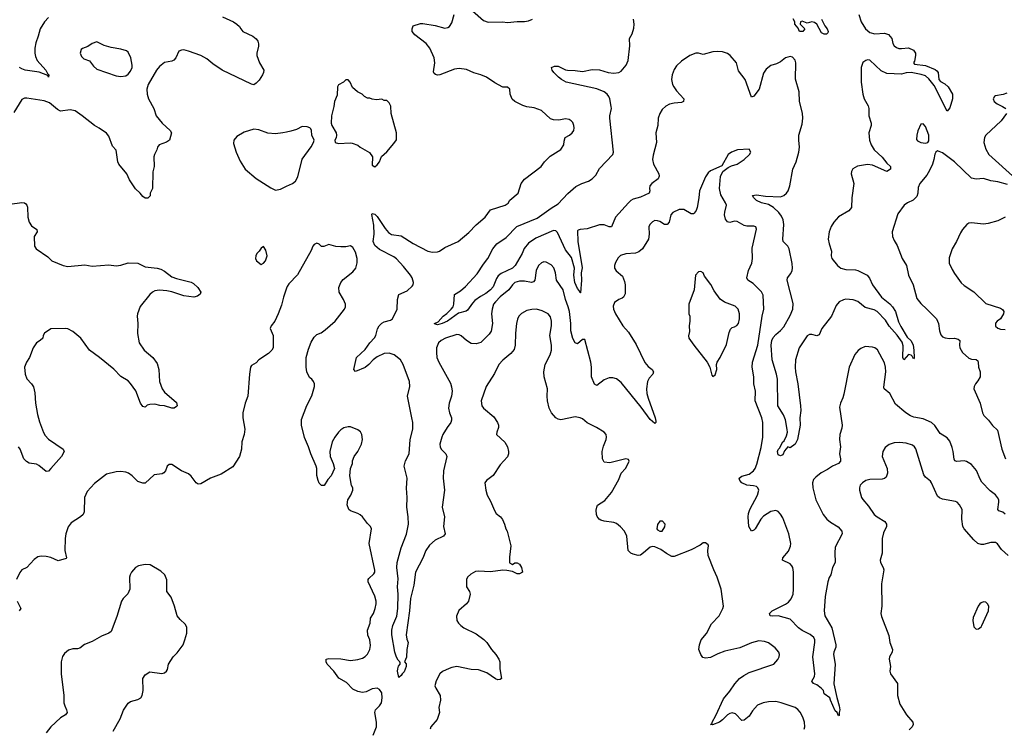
# Model space of a CAD drawing. Header units: inches. Extents: x 2057696 to 2160536, y 827480 to 1016834.
# Tile 374 of 422: x 2117791 to 2125942, y 961338 to 967207. Entities that reach past the tile are written whole.
import ezdxf

# ---------------------------------------------------------------- set-up
doc = ezdxf.new("R2010")
doc.units = ezdxf.units.IN
doc.header["$MEASUREMENT"] = 0
doc.layers.add('C1916', color=7, linetype='Continuous')
doc.layers.add('C1926', color=7, linetype='Continuous')

msp = doc.modelspace()

# ---------------------------------------------------------------- linework, layer by layer
at = {"layer": 'C1916', "color": 5}
for points, elevation in [([(2119470.3, 967230.3), (2119561, 967190), (2119590, 967170.7), (2119610, 967150.8), (2119620.7, 967130), (2119638.8, 967110), (2119721, 967070), (2119750, 967046.8), (2119762, 967030), (2119768.1, 967008.1), (2119767.9, 966987.9), (2119754.9, 966930), (2119755.5, 966910), (2119775.3, 966850), (2119812, 966790), (2119810.4, 966770), (2119801.7, 966750), (2119773.8, 966706.2), (2119750, 966681.3), (2119730, 966667.6), (2119711.7, 966671.7), (2119468.9, 966788.9), (2119390, 966841.1), (2119341.2, 966881.2), (2119291.3, 966910), (2119190, 966947.2), (2119150, 966956.1), (2119130, 966955.6), (2119110, 966945.1), (2119083.1, 966890), (2119068.8, 966871.2), (2119050, 966863), (2118990, 966853), (2118950, 966819.6), (2118925.3, 966790), (2118854.9, 966670), (2118842.8, 966630), (2118846, 966590), (2118858.8, 966550), (2118900.7, 966470), (2118922, 966410), (2118970.4, 966350), (2119036.3, 966290), (2119047.3, 966270), (2119030.6, 966209.4), (2119007.9, 966192.1), (2118944.7, 966170), (2118931, 966150), (2118926.8, 966130), (2118907.3, 966090), (2118900.7, 966070), (2118904, 965990), (2118893.2, 965946.8), (2118890.6, 965809.4), (2118872, 965770), (2118871.6, 965748.4), (2118851.6, 965728.4), (2118830, 965728), (2118810, 965742), (2118788.7, 965770), (2118750, 965805.2), (2118700.1, 965880.1), (2118677.6, 965930), (2118612.6, 966010), (2118605.1, 966030), (2118590, 966125.2), (2118559.3, 966159.3), (2118530, 966240.9), (2118510, 966266), (2118450, 966309.6), (2118410, 966329.6), (2118309.6, 966410), (2118250, 966451.3), (2118210, 966459.5), (2118129.4, 966449.4), (2118103.2, 966463.2), (2118038, 966518), (2117993.8, 966533.8), (2117850, 966558), (2117830, 966556.9), (2117810, 966546.6), (2117742.3, 966437.7)], 460), ([(2118030, 967223.5), (2117996, 967190), (2117960.2, 967130), (2117945.7, 967070), (2117924.1, 967015.9), (2117917.2, 966970), (2117917.2, 966930), (2117922.8, 966902.8), (2117937.3, 966870), (2118008.2, 966790), (2118020.9, 966760.9), (2118031.7, 966750), (2118030, 966729.7), (2118024, 966744), (2117952.3, 966772.3), (2117838, 966790), (2117810, 966799.5), (2117789.2, 966810)], 440), ([(2120000, 966275.2), (2119970, 966268.4), (2119910, 966261), (2119845.6, 966265.6), (2119770, 966293.3), (2119730, 966299.5), (2119650, 966274), (2119590, 966239.5), (2119564.4, 966210), (2119561.1, 966181.1), (2119584, 966110), (2119615.9, 966035.9), (2119657.3, 965970), (2119750.3, 965890.3), (2119870, 965814.8), (2119910, 965796), (2119950, 965804), (2120000, 965827.3)], 480), ([(2117710, 965678), (2117810, 965693.4), (2117830, 965690.7), (2117841.1, 965681.1), (2117850.4, 965670.4), (2117855.1, 965655.1), (2117859.6, 965570), (2117868.9, 965530), (2117890, 965499.5), (2117933, 965470), (2117934.9, 965450), (2117911.8, 965410), (2117912.7, 965330), (2117927.3, 965310), (2118023.1, 965243.1), (2118058.8, 965210), (2118152, 965170), (2118190, 965163), (2118330, 965175.8), (2118390, 965165.3), (2118530, 965175.3), (2118590, 965168.4), (2118630, 965172.7), (2118690, 965192.2), (2118770, 965190.4), (2118830, 965161.1), (2118929, 965149), (2118959.4, 965139.4), (2118990, 965124.9), (2119050, 965077.6), (2119090, 965062.6), (2119210, 965033), (2119230, 965022), (2119266.8, 964990), (2119290.8, 964950), (2119286.4, 964933.6), (2119263, 964917), (2119234, 964910), (2119150, 964918.9), (2119051.8, 964951.8), (2119010, 964960.8), (2118950, 964965.6), (2118910, 964959.8), (2118890, 964949.7), (2118870, 964931.2), (2118790, 964831.6), (2118767, 964770), (2118763.7, 964750), (2118770.3, 964689.7), (2118767.1, 964607.1), (2118781.6, 964530), (2118820.5, 964470), (2118893.4, 964410), (2118930, 964358.8), (2118943.8, 964310), (2118947.4, 964210), (2118970, 964150.8), (2118990, 964121.6), (2119090, 964036), (2119094.8, 964010), (2119090, 964002), (2119070, 963989), (2119050, 963989.2), (2118990, 964009.2), (2118952.7, 964012.7), (2118910, 964023.7), (2118870, 964020.9), (2118846.6, 964013.4), (2118830, 963999), (2118810, 964002), (2118791.5, 964031.5), (2118753.8, 964133.8), (2118710, 964195.1), (2118690, 964214.5), (2118630, 964251.8), (2118570, 964312.3), (2118453.2, 964410), (2118370, 964469), (2118297, 964570), (2118230, 964625.1), (2118190, 964645.6), (2118170, 964649.6), (2118050, 964646), (2117998, 964610), (2117984.7, 964590), (2117982, 964570), (2117962, 964550), (2117930.6, 964529.4), (2117902.8, 964490), (2117873.4, 964410), (2117846.8, 964370), (2117830.7, 964330), (2117837.3, 964270), (2117850, 964231.3), (2117890.5, 964190.5), (2117906, 964166), (2117916.5, 964116.5), (2117923.1, 964030), (2117937.7, 963937.7), (2117955.1, 963875.1), (2117988.9, 963788.9), (2118003, 963763), (2118030, 963732.7), (2118151.3, 963650), (2118158.8, 963630), (2118137.3, 963590), (2118050, 963488.7), (2118030, 963468.7), (2118010, 963465.2), (2117950, 963515.1), (2117930, 963526.6), (2117870, 963532.7), (2117847.2, 963547.2), (2117826, 963570), (2117795.6, 963650), (2117780.9, 963670)], 460), ([(2120000, 964983.2), (2119974.6, 964910), (2119957.8, 964842.2), (2119930.3, 964770), (2119903.1, 964710), (2119873, 964670), (2119864, 964650), (2119890.4, 964590), (2119890.5, 964490), (2119878, 964470), (2119850, 964440.9), (2119771.3, 964390), (2119750, 964364), (2119710, 964344), (2119703, 964330), (2119692.7, 964270), (2119680.3, 964090), (2119657.6, 964030), (2119639.1, 963950), (2119639.3, 963910), (2119654.7, 963814.7), (2119650.3, 963770), (2119630.3, 963710), (2119627.6, 963650), (2119610.2, 963589.8), (2119555.2, 963504.8), (2119458, 963442), (2119370, 963408.5), (2119290, 963361.5), (2119270, 963359.1), (2119251.7, 963371.7), (2119210, 963427), (2119190, 963444.5), (2119130, 963471.8), (2119050, 963524), (2119030, 963522), (2119010.9, 963509.1), (2118997.3, 963470), (2118985.5, 963454.5), (2118970, 963445.2), (2118903.8, 963436.2), (2118830, 963369.2), (2118810, 963369.3), (2118770, 963382), (2118722, 963430), (2118691.8, 963451.8), (2118670, 963460.5), (2118630, 963465.7), (2118590, 963463.1), (2118510, 963444), (2118410, 963365.6), (2118350, 963298), (2118327, 963250), (2118323.8, 963130), (2118317.1, 963110), (2118294, 963090), (2118218.9, 963041.1), (2118193.1, 963006.9), (2118173.7, 962950), (2118168.9, 962910), (2118164.9, 962810), (2118178.8, 962750), (2118176.3, 962743.7), (2118110, 962726), (2118050, 962752.8), (2118010, 962762), (2117970, 962763.6), (2117942.4, 962757.6), (2117910, 962736), (2117850.3, 962669.7), (2117810.3, 962649.7), (2117792, 962628), (2117766, 962570)], 480), ([(2118564.4, 961315.6), (2118623.3, 961416.7), (2118652, 961488), (2118690, 961547.3), (2118710, 961559.3), (2118770, 961575.8), (2118793.6, 961590), (2118805.6, 961610), (2118813.6, 961650), (2118809.6, 961750), (2118830, 961781), (2118870, 961806), (2118968.9, 961791.1), (2118990, 961798), (2119008, 961810), (2119015.3, 961824.7), (2119024, 961870), (2119060.9, 961930), (2119095.8, 961964.2), (2119143.6, 962030), (2119159.7, 962070), (2119173.9, 962126.1), (2119174.9, 962174.9), (2119161, 962201), (2119119.4, 962239.4), (2119094.5, 962270), (2119072.6, 962350), (2119045.4, 962425.4), (2119009.8, 962469.8), (2119010, 962568), (2118991.6, 962610), (2118959.3, 962639.3), (2118871.6, 962691.6), (2118830, 962696.1), (2118775.2, 962684.8), (2118750, 962669.6), (2118716.5, 962630), (2118706, 962610), (2118700.3, 962590), (2118704.2, 962490), (2118687.1, 962452.9), (2118647.4, 962412.6), (2118634.3, 962390), (2118596.4, 962263.6), (2118550, 962140.9), (2118530, 962126), (2118470, 962102.3), (2118390, 962057.6), (2118328.4, 962031.6), (2118290, 962000.5), (2118270, 961995.8), (2118230, 961997.4), (2118195.6, 961984.4), (2118162.5, 961957.5), (2118146.4, 961933.6), (2118135.3, 961890), (2118134.9, 961790), (2118156, 961610), (2118157.5, 961550), (2118164, 961524), (2118180.2, 961490), (2118183.1, 961470), (2118170.8, 961450), (2118130, 961425.4), (2118049.2, 961350), (2118010, 961300.4)], 520), ([(2117770.4, 962390), (2117799.5, 962330), (2117788, 962310)], 480)]:
    msp.add_lwpolyline(points, dxfattribs=dict(at, elevation=elevation))
for points, elevation in [([(2118430, 967024), (2118392, 967010), (2118355.3, 966984.7), (2118311, 966969), (2118301, 966959), (2118290.8, 966930), (2118302.8, 966902.8), (2118323.7, 966883.7), (2118370, 966866), (2118401.1, 966821.1), (2118430, 966797.3), (2118590, 966740.5), (2118630, 966736.3), (2118670, 966742.8), (2118690, 966756), (2118710, 966781), (2118722, 966810), (2118723.7, 966830), (2118712.7, 966890), (2118690, 966939), (2118675.3, 966950), (2118630, 966962.7), (2118550, 966976), (2118490, 966993.2)], 460), ([(2119810, 965328), (2119790, 965315.3), (2119774.8, 965290), (2119754.8, 965270), (2119746, 965250), (2119744.4, 965230), (2119750.8, 965210), (2119790, 965179.1), (2119809, 965190), (2119825.2, 965210), (2119839.5, 965250), (2119830, 965298)], 480)]:
    msp.add_lwpolyline(points, close=True, dxfattribs=dict(at, elevation=elevation))
at = {"layer": 'C1926', "color": 5}
for points, elevation in [([(2121539.9, 967279.9), (2121630, 967200.5), (2121670, 967186), (2121788.5, 967188.5), (2121830, 967183.1), (2121910, 967192.4), (2121970, 967190.6), (2122003.2, 967196.8), (2122035.3, 967210)], 460), ([(2125950, 963112.3), (2125930, 963127.3), (2125898, 963138), (2125889.7, 963149.7), (2125898.2, 963210), (2125896.2, 963230), (2125887.1, 963250), (2125870, 963270.7), (2125824.5, 963304.5), (2125757.6, 963377.6), (2125742.1, 963402.1), (2125712.5, 963472.5), (2125670, 963522), (2125630, 963547.1), (2125610, 963553.7), (2125550, 963547.7), (2125532.6, 963552.6), (2125526.1, 963566.1), (2125518.9, 963630), (2125510, 963663.7), (2125490, 963715.6), (2125470, 963743), (2125410, 963778.9), (2125366.1, 963846.1), (2125338.4, 963870), (2125270, 963901.7), (2125193.7, 963913.7), (2125164.9, 963924.9), (2125126.6, 963950), (2125042.6, 964022.6), (2124993.3, 964110), (2124948.9, 964148.9), (2124944.2, 964164.2), (2124960.3, 964290), (2124959.3, 964330), (2124950, 964366), (2124891.5, 964471.5), (2124870, 964489.2), (2124850, 964496), (2124790, 964499.5), (2124755.6, 964484.4), (2124732.1, 964467.9), (2124705.2, 964434.8), (2124656.9, 964330), (2124614.1, 964105.9), (2124605.5, 964074.5), (2124584.9, 964030), (2124578, 963998), (2124599.1, 963850), (2124597.5, 963822.5), (2124580.7, 963770), (2124579.1, 963730), (2124584.9, 963670), (2124578.3, 963610), (2124586.7, 963570), (2124585.5, 963550), (2124568.7, 963531.3), (2124520.7, 963510), (2124479.6, 963480.4), (2124427.1, 963452.9), (2124381.4, 963418.6), (2124362.3, 963397.7), (2124353.7, 963370), (2124356, 963330), (2124383.1, 963230), (2124442.6, 963110), (2124472.7, 963070), (2124504.5, 963044.5), (2124567.3, 963007.3), (2124598.4, 962970), (2124599.5, 962950), (2124542, 962838), (2124538, 962790), (2124541.7, 962710), (2124521.1, 962670), (2124506.4, 962610), (2124493, 962587), (2124481.7, 962550), (2124458, 962430), (2124451.2, 962310), (2124455.9, 962270), (2124513.2, 962170), (2124547.7, 962030), (2124547.7, 962010), (2124530.5, 961969.5), (2124528, 961950), (2124542.6, 961870), (2124532.3, 961707.7), (2124554.6, 961594.6), (2124574.9, 961525.1), (2124580.5, 961490), (2124574.8, 961470), (2124576, 961444), (2124570, 961442), (2124558, 961470), (2124542, 961482), (2124502.9, 961570), (2124499.3, 961590), (2124450, 961624), (2124444.5, 961650), (2124427, 961670), (2124390, 961698), (2124362, 961710), (2124350, 961728), (2124371.5, 961768.5), (2124375.1, 961790), (2124357.5, 961930), (2124374, 962050), (2124373.5, 962070), (2124366.2, 962090), (2124336.1, 962116.1), (2124269.4, 962149.4), (2124238.7, 962170), (2124170, 962241.7), (2124070, 962269.7), (2124026.6, 962266.6), (2124005.2, 962270), (2123999.5, 962290), (2124019.3, 962310), (2124130, 962365.2), (2124156.5, 962383.5), (2124178.2, 962410), (2124193.8, 962450), (2124198, 962490), (2124198.2, 962630), (2124191.9, 962670), (2124184.7, 962684.7), (2124170, 962698.9), (2124106.6, 962730), (2124109.6, 962750), (2124155.6, 962804.4), (2124172.7, 962847.3), (2124174, 962870), (2124159, 962950), (2124110, 963082.4), (2124090, 963112.8), (2124070, 963133), (2124050, 963143), (2124010, 963134.3), (2123950, 963095.4), (2123927.6, 963070), (2123879.5, 962990), (2123870, 962978.4), (2123849.7, 962969.7), (2123828.7, 963010), (2123821.8, 963090), (2123823.9, 963116.1), (2123835.3, 963150), (2123898.2, 963270), (2123909.7, 963310), (2123902.4, 963330), (2123890, 963339.7), (2123866.8, 963346.8), (2123810, 963351.7), (2123770, 963369.8), (2123754, 963390), (2123748.4, 963410), (2123770, 963426), (2123830, 963441.6), (2123865.1, 963470), (2123879.8, 963490), (2123893.9, 963526.1), (2123930, 963662.8), (2123943.5, 963750), (2123943, 963870), (2123934.7, 963910), (2123880.5, 964050), (2123881.7, 964130), (2123869.7, 964190), (2123869.6, 964250), (2123854, 964330), (2123859.1, 964370), (2123900.8, 964510), (2123937.7, 964750), (2123950.9, 964810), (2123945.5, 964925.5), (2123932.1, 964952.1), (2123862.4, 965022.4), (2123819.1, 965050), (2123809.8, 965070), (2123825.1, 965130), (2123853, 965190), (2123857.4, 965230), (2123855.9, 965315.9), (2123891.6, 965471.6), (2123884, 965490), (2123870, 965498), (2123810, 965497.6), (2123790, 965501.6), (2123730, 965535.6), (2123710, 965537.6), (2123670, 965526), (2123650, 965532), (2123635.6, 965555.6), (2123627.3, 965590), (2123627.6, 965612.4), (2123641.3, 965670), (2123635.6, 965690), (2123595, 965755), (2123585.3, 965810), (2123592.5, 965907.5), (2123611.6, 965948.4), (2123657.5, 965982.5), (2123683.9, 965996.1), (2123730, 966010.7), (2123789, 966050), (2123833.2, 966090), (2123844, 966110), (2123830, 966133.2), (2123734, 966130), (2123684.7, 966110), (2123656, 966090), (2123602.8, 965997.2), (2123510, 965956), (2123490, 965937.2), (2123470, 965904), (2123418.4, 965790), (2123413.4, 965730), (2123399.5, 965650), (2123392.5, 965627.5), (2123375.8, 965604.2), (2123370, 965599.5), (2123350, 965598.4), (2123290, 965633.5), (2123250, 965634.2), (2123197.1, 965610), (2123182.4, 965590), (2123168.2, 965530), (2123150, 965509.6), (2123130, 965509.6), (2123090, 965535.8), (2123070, 965541.3), (2123050, 965542.4), (2123030, 965533.6), (2123008, 965510), (2122999.3, 965490), (2123002.4, 965430), (2122997.6, 965390), (2122947.4, 965310), (2122916.7, 965283.3), (2122890, 965272.8), (2122810, 965267.8), (2122766, 965254), (2122744.6, 965235.4), (2122724, 965196), (2122715.8, 965170), (2122716.4, 965150), (2122728.1, 965128.1), (2122781.3, 965081.3), (2122799, 965039), (2122803.8, 965010), (2122804.9, 964935.1), (2122790.8, 964910), (2122779.5, 964900.5), (2122750, 964889.2), (2122715.9, 964864.1), (2122704.9, 964835.1), (2122707.2, 964810), (2122724.2, 964770), (2122784.6, 964670), (2122830, 964618), (2122895.5, 964515.5), (2122967.3, 964367.3), (2122994.7, 964334.7), (2123028, 964310), (2123039.3, 964290), (2123032.4, 964270), (2123003.2, 964236.8), (2122989.3, 964210.7), (2122979.7, 964150), (2122983.2, 964110), (2122993.6, 964073.6), (2123052.9, 963910), (2123057.3, 963882.7), (2123056.3, 963870), (2123050, 963862.7), (2123010, 963894.5), (2122936.8, 963996.8), (2122770, 964200.7), (2122731.1, 964231.1), (2122702, 964242), (2122670, 964240.5), (2122630, 964224.2), (2122570, 964177), (2122550, 964189.4), (2122524.5, 964250), (2122523.8, 964330), (2122518.8, 964370), (2122470, 964559), (2122450, 964559.3), (2122410, 964520.9), (2122390, 964529.3), (2122370, 964567.3), (2122354, 964630), (2122353.7, 964690), (2122342.9, 964790), (2122332.9, 964830), (2122309.9, 964890), (2122290.6, 964970), (2122236.3, 965050), (2122227.8, 965110), (2122212.3, 965152.3), (2122190, 965177), (2122150, 965199.5), (2122130, 965200.9), (2122110, 965192.7), (2122085.5, 965170), (2122066, 965130), (2122057.1, 965050), (2122043.9, 965036.1), (2122028.8, 965031.2), (2121970, 965040.8), (2121930, 965042.2), (2121890, 965030.8), (2121870, 965011.2), (2121840.9, 964970), (2121770, 964911.5), (2121729.2, 964870), (2121715, 964850), (2121701.6, 964810), (2121698.5, 964770), (2121705.6, 964690), (2121693.2, 964626.8), (2121678.7, 964601.3), (2121610, 964534.3), (2121570, 964521.1), (2121530, 964525.1), (2121489.8, 964549.8), (2121447.3, 964587.3), (2121430, 964595.8), (2121410, 964598.3), (2121317.1, 964570), (2121280.3, 964550), (2121259.6, 964530), (2121242, 964490), (2121240.8, 964450), (2121245.8, 964410), (2121260.8, 964370), (2121356.9, 964196.9), (2121366.3, 964166.3), (2121370.2, 964130), (2121364.9, 964090), (2121346.4, 964030), (2121342.2, 963990), (2121349.1, 963950), (2121365.5, 963910), (2121366.7, 963890), (2121360.2, 963870), (2121328.8, 963830), (2121294.4, 963770), (2121285.2, 963750), (2121270.3, 963690), (2121271.7, 963670), (2121279.5, 963650), (2121318, 963610), (2121328.4, 963590), (2121299, 963470), (2121296.9, 963410), (2121308.9, 963310), (2121289, 963170), (2121306.9, 963090), (2121298.9, 963010), (2121313, 962950), (2121301, 962930), (2121230, 962897.2), (2121184.2, 962855.8), (2121153.6, 962810), (2121130, 962748.4), (2121067.9, 962630), (2121055.2, 962524.8), (2121026.4, 962413.6), (2121019.4, 962310), (2120991.7, 962111.7), (2120996.2, 962076.2), (2121008.3, 962048.3), (2120996.5, 961990), (2120992.7, 961927.3), (2120978, 961890), (2120990, 961872), (2120990.2, 961850), (2120973.4, 961806.6), (2120956.3, 961790), (2120950, 961775.3), (2120930, 961758), (2120919.7, 961810), (2120921.3, 961830), (2120927.6, 961852.4), (2120941.2, 961870), (2120940.4, 961880.4), (2120938, 961890), (2120923.2, 961903.2), (2120910, 961928), (2120896, 961970), (2120872.2, 962112.2), (2120870.8, 962150), (2120880.2, 962190), (2120912.4, 962267.6), (2120922.3, 962330), (2120923.6, 962450), (2120919.1, 962510), (2120924, 962576), (2120912.2, 962670), (2120915, 962710), (2120948.2, 962831.8), (2120993.7, 962946.3), (2121009.1, 963030), (2121008.6, 963090), (2120996.6, 963170), (2120999.4, 963250), (2120994.2, 963325.8), (2120998.4, 963410), (2120975.2, 963510), (2120986.6, 963553.4), (2121014.6, 963610), (2121023, 963730), (2121045.5, 963814.5), (2121044.6, 963870), (2121038.7, 963910), (2121000.7, 964090), (2121021.2, 964170), (2121019.3, 964210), (2120965, 964350), (2120942.7, 964390), (2120892.3, 964430), (2120850, 964446.1), (2120810, 964443.2), (2120750, 964415.7), (2120717.2, 964390), (2120682.7, 964350), (2120650, 964326.8), (2120570, 964292.7), (2120557, 964310), (2120580.5, 964410), (2120650, 964476.1), (2120689.9, 964530.1), (2120729.3, 964570.7), (2120739.1, 964590), (2120753.6, 964646.4), (2120767.8, 964672.2), (2120790, 964692.7), (2120810, 964704), (2120860.5, 964719.5), (2120877, 964730), (2120915.1, 964810), (2120919.5, 964890), (2120930, 964931.3), (2120999.1, 964960.9), (2121041.2, 964998.8), (2121049.5, 965010.5), (2121051.5, 965030), (2121039.7, 965070), (2121027.6, 965090), (2120970, 965163), (2120910, 965226.6), (2120890, 965241.7), (2120770, 965302.3), (2120730, 965335.8), (2120718.4, 965370), (2120726.8, 965430), (2120724.4, 965504.4), (2120707, 965593), (2120710, 965602), (2120730, 965597.3), (2120750, 965577.1), (2120817.2, 965477.2), (2120845.3, 965445.3), (2120868.3, 965428.3), (2120950, 965416.5), (2121050, 965352.2), (2121170, 965290.6), (2121210, 965282), (2121250, 965284), (2121268, 965290), (2121310, 965318.8), (2121421.2, 965370), (2121510, 965444.9), (2121571, 965509), (2121645.2, 965570), (2121688.3, 965631.7), (2121809.5, 965670.5), (2121834, 965686), (2121850, 965711), (2121917.2, 965770), (2121943.7, 965850), (2121970, 965886.8), (2122109.2, 965990), (2122137.2, 966030), (2122183.9, 966076.1), (2122270, 966131.3), (2122297.2, 966170), (2122299, 966201), (2122308, 966230), (2122342, 966250), (2122364, 966270), (2122379, 966290), (2122381.2, 966310), (2122379.3, 966330), (2122370, 966354), (2122357.2, 966370), (2122340.1, 966380.1), (2122310, 966384.5), (2122254.2, 966374.2), (2122210, 966376), (2122185.8, 966385.8), (2122110, 966454.5), (2122050, 966476), (2121990, 966486), (2121956.6, 966496.6), (2121890, 966529.3), (2121868.2, 966548.2), (2121852, 966590), (2121849, 966630), (2121830, 966649), (2121790, 966649.2), (2121724.6, 966684.6), (2121655.1, 966730), (2121610, 966751.2), (2121550, 966767.6), (2121490, 966793.3), (2121430, 966803), (2121390, 966796.9), (2121270, 966749.8), (2121250, 966747.1), (2121232.5, 966752.5), (2121222, 966762), (2121216.1, 966776.1), (2121227.1, 966850), (2121222.6, 966890), (2121185.3, 966970), (2121157.3, 967010), (2121061.4, 967081.4), (2121039.7, 967110), (2121039.7, 967130), (2121050, 967154.9), (2121110, 967174.9), (2121130, 967176.5), (2121230, 967158.4), (2121310, 967137.1), (2121336.9, 967143.1), (2121350, 967150.6), (2121370, 967181), (2121387.3, 967250)], 460), ([(2124737.4, 967250), (2124756.9, 967190), (2124794.3, 967130), (2124830, 967101.6), (2124870, 967089.4), (2124950, 967095.6), (2124984.2, 967084.2), (2125010.2, 967050.2), (2125020.3, 967010), (2125030, 966990.6), (2125050, 966976.9), (2125070, 966968.2), (2125090, 966967.2), (2125150, 966973.6), (2125190, 966954.3), (2125206.5, 966930), (2125207.1, 966910), (2125198, 966862), (2125191, 966850), (2125199.6, 966839.6), (2125290, 966827.3), (2125370, 966794.8), (2125384.5, 966784.5), (2125394, 966770), (2125399.1, 966710), (2125415.1, 966695.1), (2125450, 966674.9), (2125476.4, 966650), (2125513, 966590), (2125512.4, 966552.4), (2125490, 966478), (2125470, 966448.7), (2125362.2, 966662.2), (2125317.5, 966717.5), (2125290, 966740.5), (2125252.8, 966752.8), (2125170, 966769.5), (2125130, 966767.3), (2125090, 966754.2), (2124970, 966759.8), (2124922.8, 966782.8), (2124830, 966871.2), (2124810, 966874.3), (2124796, 966870), (2124770, 966851.6), (2124756.4, 966810), (2124758.4, 966690), (2124770.5, 966589.5), (2124783.1, 966550), (2124814.4, 966494.4), (2124820.2, 966470), (2124821.5, 966410), (2124839.1, 966350), (2124839.1, 966330), (2124822, 966270), (2124826.7, 966210), (2124840.7, 966170), (2124863.6, 966130), (2124930, 966069.1), (2124970, 966018.9), (2125000.5, 965990), (2125000.5, 965970), (2124970, 965949.7), (2124850, 966001.7), (2124810, 966007.4), (2124727, 965993), (2124688.2, 965971.8), (2124677.3, 965950), (2124675.2, 965930), (2124696.5, 965850), (2124681.3, 965730), (2124678, 965650), (2124655.6, 965624.4), (2124570, 965573.7), (2124530, 965529.6), (2124510, 965495.1), (2124491.6, 965450), (2124485.2, 965390), (2124491.7, 965350), (2124510.4, 965290), (2124508, 965250), (2124514, 965230), (2124562.4, 965170), (2124590, 965149.1), (2124630, 965136.9), (2124710, 965134.7), (2124730, 965129.1), (2124806, 965090), (2124826.1, 965066.1), (2124851.1, 965010), (2124925.2, 964910), (2124994.8, 964854.8), (2125017.8, 964830), (2125041.1, 964790), (2125065.5, 964705.5), (2125084.6, 964664.6), (2125138.8, 964578.8), (2125170, 964546.4), (2125187.4, 964510), (2125194.3, 964470), (2125194.8, 964405.2), (2125190, 964398), (2125180.2, 964420.2), (2125170, 964429), (2125150, 964433.2), (2125109.2, 964389.2), (2125101.6, 964410), (2125106.1, 964506.1), (2125097.1, 964537.1), (2125054.8, 964594.8), (2124990, 964667.6), (2124958, 964718), (2124890, 964789.1), (2124863.7, 964803.7), (2124790, 964822.2), (2124730, 964872.2), (2124690, 964887.8), (2124630, 964891.9), (2124610, 964888), (2124574.9, 964870), (2124550, 964838.7), (2124512.4, 964750), (2124431.8, 964650), (2124410, 964597.2), (2124390, 964589.5), (2124350, 964600.5), (2124330, 964598.7), (2124310, 964589.6), (2124244.2, 964490), (2124214.8, 964390), (2124210.9, 964330), (2124213.9, 964290), (2124234.2, 964190), (2124256.3, 964010), (2124258.5, 963970), (2124250.4, 963910), (2124253.4, 963850), (2124230.3, 963729.7), (2124210.8, 963690), (2124170, 963662), (2124150, 963668), (2124123.8, 963636.2), (2124110, 963604), (2124090, 963595.3), (2124070, 963604), (2124065.8, 963630), (2124070, 963646.8), (2124081.3, 963658.7), (2124109.6, 963710), (2124120.1, 963719.9), (2124139.2, 963760.8), (2124147.1, 963790), (2124146.1, 963813.9), (2124131.9, 963891.9), (2124113.2, 963933.2), (2124068.3, 964010), (2124064.5, 964230), (2124056.7, 964270), (2124019.4, 964390), (2124011.7, 964510), (2124018.5, 964550), (2124030, 964575), (2124050, 964599.8), (2124090, 964631.4), (2124116.3, 964663.7), (2124170, 964757.7), (2124191.5, 964810), (2124195.2, 964855.2), (2124145, 965050), (2124147.3, 965070), (2124174.7, 965105.3), (2124184.9, 965130), (2124188.7, 965150), (2124187.2, 965187.2), (2124162.5, 965310), (2124150, 965332.3), (2124112.4, 965370), (2124107.7, 965387.7), (2124117.2, 965510), (2124110.5, 965550), (2124098.8, 965578.8), (2124075.9, 965610), (2124032.3, 965652.3), (2123990, 965675), (2123932.7, 965690), (2123892, 965710), (2123869.5, 965730), (2123859, 965750), (2123890, 965757), (2123965.4, 965745.4), (2124090, 965740.9), (2124116.9, 965750), (2124139.4, 965770), (2124152.5, 965790), (2124167, 965830), (2124191.1, 965968.9), (2124218.2, 966030), (2124241.2, 966110), (2124245.8, 966150), (2124240.3, 966210), (2124241.8, 966250), (2124270, 966341), (2124275.8, 966390), (2124271.3, 966431.3), (2124247.6, 966530), (2124243.6, 966610), (2124214.8, 966714.8), (2124216.8, 966850), (2124210, 966872.7), (2124190, 966896.2), (2124170, 966902.4), (2124130.8, 966890), (2124090, 966858.4), (2124057.6, 966842.4), (2124010, 966827), (2123970, 966795.6), (2123950, 966765.2), (2123912.2, 966630), (2123870, 966572.7), (2123850, 966565.2), (2123796.8, 966710), (2123742, 966782), (2123724.5, 966850), (2123672.3, 966910), (2123650, 966926.6), (2123610, 966940.7), (2123570, 966943.6), (2123530, 966940.5), (2123450, 966919.5), (2123410, 966929.2), (2123390, 966929.3), (2123338.8, 966910), (2123270, 966862.4), (2123230, 966824.2), (2123210, 966793.3), (2123192.3, 966750), (2123188.2, 966710), (2123196, 966670), (2123206, 966650), (2123230, 966616.4), (2123290.5, 966550), (2123287.3, 966530), (2123270, 966519.6), (2123210, 966516.4), (2123171.6, 966508.4), (2123139.1, 966490), (2123110, 966462.7), (2123090.4, 966430), (2123077.6, 966390), (2123073.1, 966330), (2123056.9, 966270), (2123062, 966190), (2123035, 966085), (2123031.1, 966050), (2123037.2, 966010), (2123081.2, 965930), (2123084.9, 965910), (2123077.3, 965890), (2123024.9, 965850), (2123008.9, 965830), (2123004.9, 965810), (2123007.2, 965790), (2123001.6, 965770), (2122930, 965736.8), (2122870, 965720.8), (2122850, 965709.8), (2122830, 965690.8), (2122725, 965570), (2122690, 965491.6), (2122670, 965492.1), (2122630, 965508.1), (2122590, 965508.2), (2122490, 965475.6), (2122430.2, 965469.8), (2122415.6, 965464.4), (2122410, 965457.2), (2122411.1, 965370), (2122448.7, 965151.3), (2122438.7, 965110), (2122441.3, 965050), (2122434.2, 964945.8), (2122430, 964945.6), (2122423.9, 964963.9), (2122410, 964979.3), (2122387.2, 965030), (2122379.4, 965090), (2122385.6, 965150), (2122358.1, 965238.1), (2122310, 965302), (2122244.1, 965444.1), (2122230, 965456.8), (2122210, 965461.4), (2122063.5, 965396.5), (2122004.4, 965355.6), (2121968, 965312), (2121950, 965269.8), (2121892.9, 965170), (2121870, 965149.9), (2121776.1, 965103.9), (2121753.4, 965086.6), (2121737.3, 965062.7), (2121710, 964995.1), (2121690.1, 964970), (2121650, 964938.5), (2121605.1, 964914.9), (2121559.2, 964880.8), (2121539.7, 964860.3), (2121499.3, 964800.7), (2121486.8, 964793.2), (2121423.8, 964776.2), (2121332.9, 964710), (2121290, 964689.8), (2121250, 964680.7), (2121226.6, 964686.6), (2121226, 964690), (2121255.1, 964704.9), (2121296.9, 964750), (2121327.9, 964772.1), (2121364.2, 964810), (2121379.6, 964830), (2121384.7, 964850), (2121389.5, 964930), (2121439.5, 964960.5), (2121483.3, 964996.7), (2121577.7, 965102.3), (2121630, 965182.3), (2121667.6, 965230), (2121708.3, 965310), (2121742.6, 965350), (2121817.7, 965402.3), (2121906.7, 965493.3), (2122076, 965564), (2122190, 965644.6), (2122250, 965681.3), (2122330, 965767), (2122394.9, 965825.1), (2122443.6, 965850), (2122501.3, 965870), (2122530, 965887.7), (2122560.8, 965919.2), (2122590, 965974.3), (2122700.4, 966090), (2122708.2, 966110), (2122676.1, 966390), (2122676.3, 966410), (2122689.8, 966470), (2122688.6, 966488.6), (2122676.8, 966550), (2122669.8, 966570), (2122655.8, 966590), (2122629.3, 966609.3), (2122570, 966633.2), (2122315.6, 966690), (2122277.6, 966710), (2122251.6, 966730), (2122212, 966770), (2122198, 966790), (2122194, 966810), (2122218.4, 966821.6), (2122250, 966822), (2122310, 966791.6), (2122327.3, 966787.3), (2122390, 966787.2), (2122450, 966776.9), (2122530, 966794.2), (2122590, 966790.2), (2122662.8, 966770), (2122710, 966764.3), (2122750, 966768.3), (2122770, 966779.6), (2122813.3, 966830), (2122827.7, 966870), (2122843.5, 966990), (2122839.6, 967050), (2122862.4, 967090), (2122875.6, 967135.6), (2122878, 967170), (2122872.3, 967210)], 440), ([(2124430, 967210.6), (2124456.7, 967156.7), (2124476.3, 967130), (2124484.7, 967110), (2124482, 967098), (2124470, 967088), (2124450, 967088), (2124430, 967098), (2124390, 967168.7), (2124370, 967184), (2124350, 967189), (2124310, 967178), (2124270, 967195.3), (2124254, 967190), (2124252, 967170), (2124292, 967130), (2124274, 967110), (2124246, 967110), (2124236.4, 967136.4), (2124208.4, 967168.4), (2124208, 967190), (2124194.6, 967214.6)], 420), ([(2125962.8, 966597.2), (2125932.7, 966587.3), (2125870, 966577), (2125860.7, 966570), (2125850.7, 966550), (2125859.1, 966530), (2125882, 966510), (2125928.7, 966488.7), (2125956, 966470)], 460), ([(2125960.7, 966430), (2125917.1, 966370), (2125790.4, 966250), (2125778.9, 966230), (2125772.9, 966190), (2125790, 966134), (2125815.3, 966090), (2126039.1, 965890)], 460), ([(2120000, 965827.3), (2120048.7, 965850), (2120074, 965870), (2120094.5, 965905.5), (2120130, 966052), (2120205.6, 966154.4), (2120224, 966190), (2120229, 966210), (2120209.5, 966249.5), (2120206.6, 966290), (2120201.5, 966301.5), (2120194, 966310), (2120170, 966319.5), (2120130, 966322), (2120082.3, 966297.7), (2120036.5, 966283.5), (2120000, 966275.2)], 480), ([(2125970, 965842.4), (2125890, 965863.5), (2125831.4, 965871.4), (2125770, 965891), (2125710, 965885.6), (2125670, 965893), (2125530, 966029.7), (2125430, 966102.9), (2125390, 966121.2), (2125376, 966110), (2125366, 966094), (2125359.3, 966050), (2125346.7, 966010), (2125322.5, 965957.5), (2125300.3, 965919.7), (2125242, 965850), (2125230, 965818), (2125225.3, 965770), (2125216.9, 965743.1), (2125188.9, 965711.1), (2125140.7, 965690), (2125113, 965670), (2125059.9, 965600.1), (2125013, 965450), (2125016.3, 965410), (2125030, 965378), (2125056.5, 965336.5), (2125096.5, 965230), (2125133.1, 965170), (2125148.7, 965090), (2125188.7, 965010), (2125218.7, 964898.7), (2125250, 964854.9), (2125301.6, 964810), (2125380.3, 964730), (2125398.9, 964690), (2125404.6, 964630), (2125415.6, 964595.6), (2125430, 964579.3), (2125451.7, 964571.7), (2125487.7, 964567.7), (2125530, 964570.2), (2125561.3, 964561.3), (2125573.7, 964550), (2125570.3, 964510), (2125573.1, 964490), (2125595.3, 964450), (2125650, 964403.6), (2125670, 964394.9), (2125710, 964393.4), (2125722.6, 964382.6), (2125727.2, 964370), (2125729.2, 964330), (2125742.1, 964290), (2125742.6, 964250), (2125723.9, 964216.1), (2125702.8, 964190), (2125692.4, 964170), (2125690.2, 964150), (2125743.5, 964030), (2125761.8, 963950), (2125773.6, 963930), (2125811.7, 963890), (2125845.3, 963845.3), (2125886.7, 963806.7), (2125920.7, 963650), (2125951.3, 963570)], 460), ([(2125950, 965572.3), (2125890, 965540.7), (2125810, 965518.4), (2125770, 965514), (2125670, 965524.5), (2125650, 965520.9), (2125631, 965510), (2125596.3, 965470), (2125578.3, 965441.7), (2125547.3, 965370), (2125510, 965308.7), (2125484.9, 965235.1), (2125486.7, 965190), (2125510, 965138.8), (2125530, 965104), (2125586.4, 965026.4), (2125610, 965006), (2125690, 964953.4), (2125790, 964857.1), (2125910, 964818.4), (2125926.7, 964806.7), (2125937.3, 964790), (2125936.3, 964770), (2125910.4, 964729.6), (2125884, 964710), (2125870, 964693.2), (2125870, 964667.3), (2125890, 964650.7), (2125910, 964643.8), (2125950, 964642)], 480), ([(2120717.7, 961282.3), (2120745.7, 961350), (2120746.4, 961390), (2120731.8, 961470), (2120738, 961490), (2120770, 961524.9), (2120786, 961550), (2120792.3, 961590), (2120790, 961632.7), (2120770, 961660.7), (2120750.9, 961670.9), (2120710, 961665.4), (2120660, 961640), (2120630, 961635.6), (2120590, 961642.3), (2120550, 961662), (2120497.6, 961717.6), (2120434.1, 961754.1), (2120392.8, 961810), (2120336.9, 961870), (2120327.3, 961890), (2120329.3, 961910), (2120350, 961915.3), (2120450, 961914.6), (2120530, 961900.7), (2120590, 961909), (2120630, 961920.3), (2120650, 961932.7), (2120670, 961953), (2120689.7, 961990), (2120695.1, 962024.9), (2120688.6, 962070), (2120673.3, 962110), (2120671, 962150), (2120694, 962210), (2120695.8, 962250), (2120719.1, 962290), (2120733.5, 962330), (2120742.3, 962370), (2120742, 962390), (2120731.3, 962431.3), (2120676.8, 962550), (2120676.9, 962570), (2120681.4, 962578.6), (2120723.3, 962616.7), (2120731.2, 962630), (2120732.5, 962647.5), (2120683.6, 962870), (2120703.7, 962990), (2120696, 963010), (2120670, 963035.1), (2120629.5, 963090), (2120610, 963107.3), (2120590, 963117.6), (2120530, 963139.3), (2120517.2, 963150), (2120502.7, 963190), (2120509.2, 963230), (2120533.2, 963270), (2120548.7, 963310), (2120548.7, 963330), (2120539, 963350), (2120523.7, 963430), (2120529.2, 963490), (2120546, 963530), (2120547.5, 963552.5), (2120560.9, 963590), (2120590, 963631), (2120620.7, 963690), (2120629.6, 963730), (2120623.6, 963770), (2120612.2, 963792.2), (2120591, 963811), (2120530, 963836.2), (2120510, 963836.2), (2120474.7, 963825.3), (2120450, 963809.6), (2120430.4, 963790), (2120399.3, 963750), (2120379.5, 963710), (2120359.5, 963630), (2120362.6, 963590), (2120387.3, 963530), (2120397.3, 963490), (2120370.7, 963430), (2120342.4, 963397.6), (2120310.8, 963350), (2120290, 963349.3), (2120270, 963369.2), (2120262, 963390), (2120251.6, 963431.6), (2120251, 963489), (2120246.2, 963510), (2120200.7, 963610), (2120182.5, 963670), (2120150, 963747), (2120123.5, 963850), (2120124.5, 963895.5), (2120168.4, 964011.6), (2120210, 964091.3), (2120232.3, 964170), (2120232, 964190), (2120222.7, 964210), (2120209.5, 964229.5), (2120190, 964242.7), (2120167.1, 964290), (2120162.6, 964330), (2120163.6, 964410), (2120181, 964479), (2120205, 964535), (2120230, 964577.3), (2120250, 964598.8), (2120286.3, 964613.7), (2120321.2, 964638.8), (2120404, 964710), (2120479, 964810), (2120489, 964830), (2120489.2, 964850), (2120472.7, 964890), (2120435.1, 964950), (2120432.3, 964990), (2120449.4, 965030), (2120470, 965054.8), (2120550, 965118), (2120573.2, 965150), (2120585.6, 965194.4), (2120586, 965230), (2120570, 965282), (2120550, 965321.2), (2120530, 965332.7), (2120490, 965325.2), (2120450, 965326), (2120409.4, 965329.4), (2120350, 965344), (2120310, 965328.7), (2120290, 965328.7), (2120270, 965349), (2120250, 965357.2), (2120230, 965345.2), (2120217.3, 965330), (2120204.5, 965295.5), (2120090, 965093.2), (2120019.7, 965020.3), (2120004.3, 964995.7), (2120000, 964983.2)], 480), ([(2124285.6, 961330), (2124291.6, 961350), (2124287.3, 961390), (2124274.5, 961430), (2124251.2, 961471.2), (2124232.9, 961492.9), (2124210, 961509.4), (2124096, 961550), (2124050, 961559.4), (2123990, 961557), (2123947.3, 961550), (2123900.4, 961530), (2123857.2, 961482.8), (2123830, 961439.6), (2123790, 961406.6), (2123770, 961403.7), (2123717.2, 961457.2), (2123690, 961467.3), (2123670, 961461.4), (2123650, 961448.7), (2123610.6, 961409.4), (2123583.7, 961390), (2123527.8, 961367.8), (2123509.7, 961369.7), (2123523.1, 961376.9), (2123522.6, 961390), (2123554.6, 961445.4), (2123618.5, 961581.5), (2123670, 961645.7), (2123712.2, 961707.8), (2123750.7, 961749.3), (2123785.1, 961774.9), (2123830, 961799), (2124035.1, 961870), (2124068, 961908), (2124078, 961930), (2124080.9, 961950), (2124075.1, 961970), (2124044.4, 962004.4), (2123990, 962047), (2123958.3, 962058.3), (2123910, 962061.6), (2123850, 962045.6), (2123754.1, 962005.9), (2123630, 961978), (2123570, 961955.6), (2123510, 961924.7), (2123470, 961918.4), (2123445.8, 961925.8), (2123429.2, 961950), (2123414, 961990), (2123419.3, 962030), (2123432.3, 962070), (2123476, 962124), (2123517.7, 962202.3), (2123580.9, 962270), (2123613.2, 962330), (2123617.2, 962350), (2123598, 962490), (2123566.6, 962590), (2123537.6, 962650), (2123492, 962770), (2123489, 962810), (2123493.2, 962850), (2123490, 962858), (2123470, 962875.3), (2123450, 962874), (2123424.5, 962855.5), (2123350, 962816), (2123210, 962762), (2123190, 962762), (2123146.3, 962786.3), (2123100.2, 962820.2), (2123050, 962841.2), (2123030, 962844), (2123010, 962839), (2122956, 962790), (2122930, 962773.2), (2122910, 962769.2), (2122870, 962779), (2122850, 962789), (2122829.7, 962809.7), (2122818.4, 962930), (2122798, 962970), (2122765.8, 963005.8), (2122732.9, 963032.9), (2122710, 963042.9), (2122630, 963054), (2122602.4, 963062.4), (2122589.6, 963069.6), (2122571.5, 963091.5), (2122565.1, 963110), (2122564.9, 963144.9), (2122568.2, 963170), (2122575.1, 963184.9), (2122634.3, 963225.7), (2122689.6, 963290), (2122750, 963398.8), (2122769.7, 963450.3), (2122805.1, 963490), (2122829.4, 963530), (2122836.2, 963550), (2122830, 963564), (2122810, 963569.4), (2122676, 963536), (2122630, 963541.2), (2122616, 963570), (2122612, 963630), (2122623.9, 963676.1), (2122646.6, 963730), (2122649.4, 963750), (2122645.2, 963770), (2122629.5, 963789.5), (2122565.1, 963830), (2122488.3, 963868.3), (2122450, 963900.5), (2122430, 963909.6), (2122390, 963918.4), (2122270, 963892.8), (2122250, 963897.4), (2122230, 963909.7), (2122194, 963950), (2122175.8, 963990), (2122160.5, 964050), (2122156.9, 964090), (2122160.7, 964150), (2122134, 964250), (2122129.6, 964290), (2122140.7, 964350), (2122182.9, 964430), (2122194.7, 964470), (2122194.7, 964510), (2122181.1, 964590), (2122193.6, 964670), (2122194.8, 964710), (2122184.6, 964744.6), (2122166, 964770), (2122116.6, 964796.6), (2122070, 964809.8), (2122030, 964807.7), (2121990, 964798), (2121946.5, 964773.5), (2121923.7, 964750), (2121912.4, 964727.6), (2121904, 964690), (2121895.2, 964610), (2121894, 964510), (2121884.7, 964475.3), (2121858.4, 964441.6), (2121790, 964386), (2121758.3, 964350), (2121722.8, 964277.2), (2121653, 964170), (2121612.4, 964050), (2121617.1, 964010), (2121630.3, 963990.3), (2121716.9, 963916.9), (2121746, 963870), (2121754.9, 963850), (2121755.5, 963830), (2121740.7, 963790), (2121738.8, 963770), (2121807.6, 963707.6), (2121828.5, 963670), (2121837, 963630), (2121837.6, 963610), (2121830, 963586), (2121770, 963520.9), (2121710, 963432.7), (2121656, 963390), (2121641, 963370), (2121650.6, 963310), (2121662, 963270), (2121690, 963218), (2121721.1, 963141.1), (2121736.8, 963116.8), (2121770.5, 963090.5), (2121787.1, 963067.1), (2121806, 963030), (2121816, 962990), (2121826, 962970), (2121857.3, 962850), (2121844.9, 962755.1), (2121847.5, 962707.5), (2121870, 962695.5), (2121890, 962708), (2121910, 962708), (2121930, 962696.3), (2121945.5, 962670), (2121954.8, 962630), (2121930, 962617), (2121910, 962618.4), (2121870, 962637.2), (2121825.1, 962645.1), (2121790, 962647.3), (2121690, 962634.8), (2121590, 962640.7), (2121564.1, 962635.9), (2121525.2, 962614.8), (2121498, 962590), (2121491.3, 962570), (2121491.3, 962510), (2121516, 962470), (2121521, 962450), (2121506.8, 962390), (2121490.4, 962369.6), (2121426.6, 962313.4), (2121406.4, 962266.4), (2121411, 962230), (2121422.8, 962210), (2121442.8, 962190), (2121466.8, 962170), (2121570, 962119.3), (2121633, 962073), (2121659.1, 962050), (2121696.3, 961990), (2121733.4, 961950), (2121759.1, 961910), (2121764.9, 961890), (2121766.4, 961830), (2121781, 961750), (2121770, 961741.2), (2121750, 961740.9), (2121730, 961747.3), (2121657.8, 961797.8), (2121590, 961822.3), (2121530, 961826.3), (2121410.5, 961849.5), (2121370, 961842), (2121347.1, 961832.9), (2121292.7, 961807.3), (2121270.4, 961789.6), (2121238, 961730), (2121228.2, 961690), (2121235.5, 961670), (2121272.4, 961610), (2121274.9, 961570), (2121262, 961510), (2121266.8, 961470), (2121246.8, 961410), (2121194.8, 961350), (2121190.8, 961330)], 480), ([(2125973.7, 962770), (2125918.3, 962818.3), (2125885.1, 962865.1), (2125870, 962876.5), (2125830, 962876.5), (2125770, 962859.5), (2125750, 962859.8), (2125724.4, 962870), (2125690, 962898), (2125610.8, 962990), (2125598.9, 963010), (2125589.8, 963070.2), (2125592.3, 963150), (2125572.7, 963190), (2125551.5, 963211.5), (2125537.7, 963217.7), (2125430, 963235.3), (2125406.2, 963246.2), (2125390, 963261.3), (2125339.6, 963370), (2125330, 963383.7), (2125290, 963418), (2125277.1, 963437.1), (2125210, 963652), (2125198, 963670), (2125182.5, 963682.5), (2125130, 963699.8), (2125074.4, 963705.6), (2125030, 963701.6), (2124990.4, 963689.6), (2124956.4, 963663.6), (2124935.5, 963630), (2124932.4, 963590), (2124971.7, 963490), (2124974.3, 963450), (2124963.1, 963416.9), (2124950, 963406), (2124930, 963401.1), (2124830, 963399.4), (2124797.1, 963390), (2124768.1, 963371.9), (2124749.4, 963350.6), (2124742.8, 963330), (2124743.6, 963310), (2124760.2, 963250), (2124770, 963232.4), (2124818.7, 963178.7), (2124863.6, 963110), (2124888.5, 963088.5), (2124951.9, 963051.9), (2124967.2, 963030), (2124966, 963010), (2124943.5, 962956.5), (2124932.1, 962910), (2124931.3, 962788.7), (2124915.8, 962730), (2124917.1, 962710), (2124939.3, 962670), (2124943.8, 962650), (2124925.5, 962534.5), (2124928.5, 962350), (2124919.5, 962290), (2124924.9, 962264.9), (2124987.3, 962107.3), (2124994.4, 962050), (2125016.3, 961990), (2125013, 961970), (2124992.4, 961930), (2124990.4, 961910), (2125000.4, 961850), (2124995.5, 961810), (2124999.1, 961790), (2125059.1, 961710), (2125058.7, 961610), (2125077.7, 961537.7), (2125132.7, 961450), (2125184, 961390), (2125186.8, 961370), (2125178.8, 961350), (2125155.3, 961324.7)], 480)]:
    msp.add_lwpolyline(points, dxfattribs=dict(at, elevation=elevation))
for points, elevation in [([(2120510, 966708), (2120490, 966708), (2120472, 966690), (2120430, 966666), (2120421.3, 966650), (2120419.1, 966580.9), (2120397.1, 966530), (2120392.1, 966487.9), (2120373, 966410), (2120370.7, 966350.7), (2120374.8, 966330), (2120410.5, 966270), (2120413.4, 966250), (2120410.6, 966229.4), (2120401, 966210), (2120402, 966190), (2120430, 966180.7), (2120526.8, 966186.8), (2120543.5, 966183.5), (2120590, 966166.8), (2120611.3, 966150), (2120687.3, 966107.3), (2120711, 966070), (2120710, 966002), (2120730, 965987.3), (2120750, 966004.7), (2120768.7, 966030), (2120786.3, 966073.7), (2120830, 966112), (2120890, 966181), (2120909.5, 966210.5), (2120911.1, 966270), (2120867.3, 966430), (2120864, 966490), (2120850, 966518), (2120830, 966538), (2120810, 966538), (2120790, 966548), (2120744, 966544), (2120710, 966548.7), (2120690, 966558), (2120670, 966558), (2120646, 966570), (2120626, 966590), (2120588, 966610), (2120545.6, 966645.6), (2120528, 966690)], 480), ([(2125270, 966344), (2125250, 966342), (2125227.5, 966287.5), (2125217.3, 966250), (2125215.3, 966215.3), (2125224.5, 966204.5), (2125250, 966190.8), (2125290, 966184.9), (2125309.4, 966190.6), (2125316.2, 966203.8), (2125318, 966250), (2125290, 966321.2)], 460), ([(2123430, 965121.2), (2123410, 965117.2), (2123387.3, 965090), (2123376, 964970), (2123331, 964850), (2123331.3, 964770), (2123338, 964750), (2123338.8, 964710), (2123333.4, 964670), (2123335.2, 964624.8), (2123327.5, 964587.5), (2123331, 964570), (2123371, 964510), (2123483, 964370), (2123504.9, 964330), (2123522, 964262), (2123530, 964252), (2123550, 964264.7), (2123562.7, 964310), (2123560.9, 964350), (2123566, 964370), (2123591, 964409), (2123643.3, 964516.7), (2123664.7, 964615.3), (2123675.5, 964644.5), (2123690, 964658.8), (2123710, 964662.8), (2123727.2, 964672.8), (2123740.9, 964690), (2123751.2, 964730), (2123749.6, 964770), (2123738, 964810), (2123715.1, 964835.1), (2123627.2, 964867.2), (2123591.3, 964891.3), (2123541.3, 964961.3), (2123513.8, 965013.8), (2123461.5, 965081.5), (2123448.7, 965110)], 480), ([(2123090, 963054), (2123070, 963026), (2123066, 962990), (2123070, 962982), (2123090, 962972), (2123110, 962972), (2123132.9, 963007.1), (2123135.3, 963030), (2123112.9, 963052.9)], 480), ([(2125770, 962385.6), (2125750, 962378.4), (2125740.5, 962370), (2125726.4, 962350), (2125685.5, 962254.5), (2125682.4, 962230), (2125690, 962178), (2125710, 962158.8), (2125730, 962160.7), (2125750, 962177.3), (2125757.6, 962190), (2125811.9, 962310), (2125813.3, 962350), (2125803.6, 962370), (2125790, 962382.4)], 520)]:
    msp.add_lwpolyline(points, close=True, dxfattribs=dict(at, elevation=elevation))

doc.saveas('drawing.dxf')
